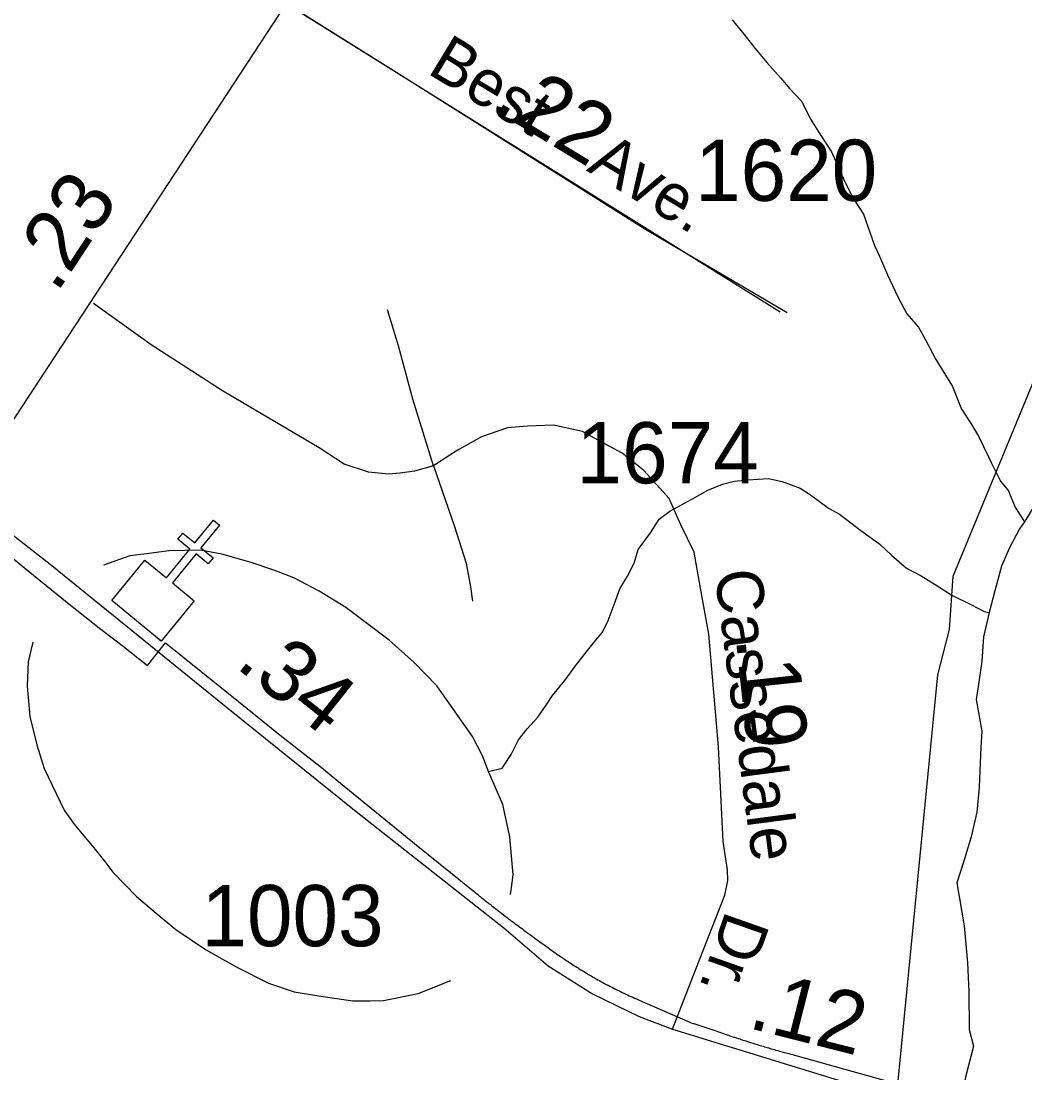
# Model space of a CAD drawing. Extents: x 2206922 to 2357709, y 510027 to 673830.
# Drawn here: x 2314794 to 2316844, y 604374 to 606522 of the extents above; entities that cross this region are included whole.
import ezdxf

# ---------------------------------------------------------------- set-up
doc = ezdxf.new("R2010")
doc.units = 0
for name, color, linetype in [('Exist Boundary Political City Limit New', 7, 'Continuous'), ('Exist Cultural Church CELL', 7, 'Continuous'), ('Exist Hydrographic Creek Single Shore', 7, 'Continuous'), ('Exist Hydrographic Misc Water Feature', 7, 'Continuous'), ('Exist Road Non-System Type 51', 7, 'Continuous'), ('Exist Road Secondary Mileage Hundredths English Label', 7, 'Continuous'), ('Exist Road Secondary Type 51 Attributed', 7, 'Continuous'), ('Exist Road Secondary Type 51 Label', 7, 'Continuous'), ('Exist Road Secondary Type 51 Number Label', 7, 'Continuous'), ('Map Preparation Boundary City Limit Buffer Line', 7, 'Continuous')]:
    doc.layers.add(name, color=color, linetype=linetype)

msp = doc.modelspace()

# ---------------------------------------------------------------- linework, layer by layer
at = {"layer": 'Exist Boundary Political City Limit New'}
for points in [[(2314726.2, 605465.4), (2314819.8, 605390.1), (2314892.2, 605331.8), (2314957.2, 605280.1), (2315000, 605247.2), (2315052.2, 605205.7), (2315089.2, 605252), (2315238.2, 605131.9), (2315323.2, 605063.5), (2315404, 605000), (2315446.8, 604965.1), (2315597.8, 604842.2), (2315625.2, 604820), (2315716.5, 604746), (2315719.8, 604743.5), (2315722.8, 604741), (2315726, 604738.5), (2315728.2, 604736.6), (2315729.5, 604735.6), (2315731.5, 604734.1)], [(2315731.5, 604734.1), (2315733.8, 604732.2), (2315736, 604730.4), (2315738.5, 604728.5), (2315741.5, 604726), (2315744.8, 604723.5), (2315747.8, 604721.1), (2315750.2, 604719.2), (2315752.5, 604717.3), (2315755.8, 604714.8), (2315758, 604713), (2315760.5, 604711.2), (2315763.5, 604708.7), (2315766.8, 604706.2), (2315769.8, 604703.8), (2315773, 604701.3), (2315776.2, 604698.9), (2315779.2, 604696.5), (2315782.5, 604694), (2315785.8, 604691.6), (2315788.2, 604689.8), (2315790.5, 604687.9), (2315793, 604686.2), (2315795.2, 604684.3), (2315798.5, 604681.9), (2315801, 604680.1), (2315803.2, 604678.3), (2315806.5, 604675.9), (2315809.8, 604673.5), (2315812, 604671.8), (2315814.5, 604670), (2315817.8, 604667.6), (2315821, 604665.2), (2315823.2, 604663.4), (2315825.8, 604661.6), (2315829.2, 604659.1), (2315832.2, 604656.9), (2315834.8, 604655.1), (2315837, 604653.3), (2315840.2, 604651), (2315843.5, 604648.7), (2315846.8, 604646.3), (2315850, 604644), (2315853.2, 604641.6), (2315856.5, 604639.2), (2315859.8, 604637), (2315863, 604634.6), (2315866.2, 604632.3), (2315868.8, 604630.6), (2315871.8, 604628.4), (2315874.2, 604626.6), (2315876.2, 604625.2), (2315877.5, 604624.2), (2315880.8, 604621.9), (2315884, 604619.6), (2315887.2, 604617.2), (2315890.5, 604615), (2315893, 604613.2), (2315895.5, 604611.6), (2315898.8, 604609.3), (2315901.2, 604607.6), (2315903.8, 604605.9), (2315906.2, 604604.2), (2315908.8, 604602.6), (2315911.2, 604600.9), (2315913.8, 604599.3), (2315917.5, 604596.9), (2315920.2, 604595), (2315923, 604593.3), (2315925.5, 604591.8), (2315928.8, 604589.6), (2315931.5, 604588), (2315934, 604586.4), (2315937.2, 604584.3), (2315938.2, 604583.8), (2315940, 604582.8), (2315942.5, 604581.2), (2315945.8, 604579.1), (2315948.5, 604577.6), (2315951, 604576.1), (2315954.5, 604574), (2315958, 604572), (2315961.2, 604570), (2315964.8, 604568), (2315968.2, 604566.1), (2315971.8, 604564.1), (2315975.2, 604562.2), (2315978, 604560.7), (2315980.5, 604559.2), (2315984, 604557.3), (2315986.8, 604555.9), (2315989.2, 604554.5), (2315993.2, 604552.7), (2315996.5, 604550.8), (2315999.2, 604549.4), (2316001.8, 604548.1), (2316005.2, 604546.2), (2316008.2, 604544.9), (2316010.8, 604543.6), (2316014.2, 604541.8)], [(2316014.2, 604541.8), (2316018, 604540), (2316021.5, 604538.2), (2316025, 604536.5), (2316028.8, 604534.8), (2316032.2, 604533.1), (2316036, 604531.4), (2316039.5, 604529.8), (2316043.2, 604528.1), (2316046.8, 604526.4), (2316050.5, 604524.8), (2316053.2, 604523.6), (2316056, 604522.4), (2316059.8, 604520.8), (2316064, 604518.9), (2316066.8, 604517.8), (2316159.5, 604477.3), (2316160.8, 604476.5), (2316163.5, 604475.4), (2316167, 604474.7), (2316167.8, 604474.5), (2316208.5, 604461.2), (2316211.2, 604460.2), (2316215, 604458.9), (2316218, 604457.9), (2316220.8, 604456.9), (2316224.5, 604455.5), (2316228.5, 604454.2), (2316232, 604452.9), (2316235.8, 604451.6), (2316238.8, 604450.6), (2316241.5, 604449.7), (2316245.2, 604448.4), (2316248.2, 604447.4), (2316251.2, 604446.4), (2316254.8, 604445.2), (2316258.5, 604443.9), (2316261.5, 604443), (2316264.2, 604442.1), (2316268, 604440.8), (2316271, 604439.9), (2316274, 604439), (2316276.8, 604438.1), (2316279.5, 604437.2), (2316283.2, 604435.9), (2316286.2, 604435.1), (2316289, 604434.2), (2316292, 604433.2), (2316294.8, 604432.4), (2316297.8, 604431.5), (2316300.5, 604430.6), (2316303.5, 604429.8), (2316306.2, 604428.9), (2316309.2, 604428), (2316312, 604427.2), (2316315, 604426.3), (2316317.8, 604425.4), (2316320.8, 604424.6), (2316323.8, 604423.8), (2316326.5, 604422.9), (2316329.2, 604422.1), (2316332.2, 604421.3), (2316335, 604420.5), (2316339, 604419.4), (2316342.8, 604418.3), (2316345.8, 604417.5), (2316348.5, 604416.8), (2316352.5, 604415.7), (2316356.2, 604414.6), (2316359.2, 604413.8), (2316362, 604413.1), (2316366, 604412), (2316369.8, 604411), (2316372.8, 604410.2), (2316376.2, 604409.3), (2316633.8, 604336.8)]]:
    msp.add_lwpolyline(points, dxfattribs=at)
at = {"layer": 'Exist Cultural Church CELL'}
msp.add_lwpolyline([(2315046.9, 605420.5), (2315091, 605384.6), (2315139.2, 605443.5), (2315114.4, 605463.8), (2315124.5, 605476.1), (2315149.3, 605455.9), (2315187.4, 605502.4), (2315199.8, 605492.3), (2315161.7, 605445.7), (2315186.5, 605425.5), (2315176.4, 605413.1), (2315151.6, 605433.4), (2315103.4, 605374.4), (2315148, 605337.8), (2315080.6, 605255.4), (2314979.5, 605338.1)], close=True, dxfattribs=at)
at = {"layer": 'Exist Hydrographic Creek Single Shore'}
msp.add_lwpolyline([(2316112.3, 602456.9), (2316218.3, 602658.1), (2316316.3, 602868.8), (2316445.3, 603235), (2316500.2, 603588.3), (2316583.3, 604336.6), (2316666.1, 605186.6), (2316690.1, 605279.5), (2316697.3, 605388), (2316981.3, 606075.5)], dxfattribs=at)
at = {"layer": 'Exist Hydrographic Misc Water Feature'}
for points in [[(2316246, 606523.8), (2316270.4, 606494.2), (2316292.7, 606466.5), (2316317.1, 606436.9), (2316345.2, 606405), (2316363.9, 606383.2), (2316388.1, 606357.7), (2316406.3, 606321.6), (2316428.7, 606285.8), (2316449, 606254.4), (2316475.6, 606194.4), (2316493.9, 606158.8), (2316514.2, 606127), (2316537, 606063.1), (2316547, 606041.3), (2316563.2, 606003.6), (2316573.7, 605981.8), (2316586, 605956), (2316602.4, 605923.9), (2316626.6, 605896.4), (2316641.1, 605870.6), (2316661.6, 605830.6), (2316695.7, 605775.2), (2316714.5, 605729.4), (2316732.8, 605701.5), (2316749, 605673.9), (2316769.7, 605631.9), (2316775.2, 605620.1), (2316794.1, 605582.4), (2316810.3, 605562.5), (2316816.2, 605546.6), (2316824.2, 605528.7), (2316832.6, 605515), (2316842.7, 605498.8)], [(2316962.8, 605853.8), (2316955.1, 605842), (2316949.5, 605803.9), (2316933.9, 605743.8), (2316916.9, 605677.4), (2316900.9, 605637.3), (2316891.5, 605603.4), (2316878.2, 605561.2), (2316858.5, 605524.9), (2316846.6, 605504.7), (2316842.7, 605498.8)], [(2315748.9, 604989.5), (2315776.8, 604995.8), (2315794.7, 605024), (2315810.2, 605054.1), (2315827.9, 605076.1), (2315849.4, 605100.4), (2315867.5, 605126.5), (2315879.3, 605144.6), (2315904.8, 605174.9), (2315926.3, 605205.3), (2315948, 605233.2), (2315964.2, 605253.5), (2315981.5, 605273.6), (2315993.2, 605297.8), (2316005.5, 605330.1), (2316016.5, 605362), (2316032.5, 605388), (2316046.3, 605414.3), (2316054.3, 605442.3), (2316079.5, 605476.6), (2316096.9, 605504.8), (2316118.6, 605521), (2316165, 605545.7), (2316196.4, 605563.7), (2316226.1, 605576.2), (2316250.1, 605582.4), (2316278.2, 605584.6), (2316320.2, 605587.2), (2316348.1, 605581.4), (2316384.6, 605567.8), (2316406.3, 605554), (2316442.6, 605526.6), (2316465, 605514.8), (2316509.1, 605481.3), (2316547.4, 605453.6), (2316572, 605430.1), (2316602.2, 605404.4), (2316632.3, 605388.6), (2316660.4, 605371), (2316694.4, 605349.2), (2316734.6, 605329.7), (2316760.9, 605316.1), (2316770.7, 605314.2)], [(2316842.7, 605498.8), (2316833, 605484.9), (2316811.5, 605444.7), (2316795.7, 605408.5), (2316782.2, 605358.3), (2316770.7, 605314.2)], [(2315748.9, 604989.5), (2315736.4, 605021.3), (2315716.1, 605060.9), (2315671.4, 605124.4), (2315642.9, 605164), (2315596.8, 605211.5), (2315546.1, 605257.2), (2315457.4, 605324.1), (2315403, 605357.4), (2315350.9, 605384.7), (2315310.7, 605400.5), (2315264.4, 605416), (2315204.3, 605433.1), (2315160.6, 605441), (2315096.3, 605440.1), (2315050.5, 605433.6), (2315016.3, 605429.5), (2314962.6, 605410.7)], [(2316770.7, 605314.2), (2316759.4, 605264), (2316755.7, 605214.2), (2316748.4, 605162.2), (2316744.5, 605136.1), (2316755.5, 605071.9), (2316753.7, 605038.2), (2316752.1, 605005.9), (2316750.6, 604956.3), (2316745.3, 604906), (2316734, 604855.8), (2316718.4, 604803.8), (2316704.7, 604761.6), (2316719.9, 604673.8), (2316726.4, 604598.2), (2316729.5, 604540.1), (2316730.1, 604462.2), (2316738.5, 604428.5), (2316722.9, 604367.9), (2316715.6, 604336.2)], [(2314818.2, 605253.2), (2314809.2, 605213.3), (2314807.1, 605163.2), (2314812.1, 605101.3), (2314826.8, 605043.5), (2314841.4, 604995.5), (2314882.4, 604910.3), (2314902.3, 604882.5), (2314943.1, 604833), (2314967.3, 604803), (2314981.4, 604783.4), (2315030.2, 604733.9), (2315070.4, 604700.2), (2315110.4, 604666.7), (2315171.1, 604625.5), (2315205.3, 604605.8), (2315237.5, 604588.3), (2315299.5, 604556.7), (2315352, 604539.5), (2315406.1, 604530.1), (2315471.9, 604520.6), (2315506.2, 604521.1), (2315534.2, 604521.4), (2315605.4, 604536.1), (2315671.6, 604562.7)], [(2315793.4, 604737.8), (2315795.3, 604752.1), (2315799.2, 604777.9), (2315792.2, 604856), (2315777.6, 604921.9), (2315748.9, 604989.5)]]:
    msp.add_lwpolyline(points, dxfattribs=at)
at = {"layer": 'Exist Road Non-System Type 51'}
for points in [[(2316358.1, 605925.8), (2316067.5, 606096.4), (2315839.5, 606240.9), (2315548.9, 606423.8), (2315335.4, 606557.5)], [(2315636.6, 605613.3), (2315597.9, 605602.2), (2315568.5, 605598.6), (2315544.5, 605596.7), (2315504, 605600.4), (2315454.3, 605617), (2315402.7, 605650.1), (2315205.7, 605766.2), (2315060.3, 605860.2), (2314942.4, 605944.9)], [(2315636.6, 605613.3), (2315594.2, 605749.6), (2315564.8, 605858.3), (2315542.7, 605932)], [(2316141.1, 605492.6), (2316117.2, 605547), (2316065.6, 605604.1), (2316021.4, 605639.1), (2315977.2, 605663), (2315940.4, 605683.3), (2315881.5, 605696.2), (2315828.1, 605694.4), (2315787.6, 605690.7), (2315734.2, 605672.3), (2315688.2, 605646.5), (2315669.7, 605635.4), (2315636.6, 605613.3)], [(2315636.6, 605613.3), (2315678.9, 605491.7), (2315702.9, 605414.3), (2315712.1, 605366.4), (2315715.8, 605336.9)]]:
    msp.add_lwpolyline(points, dxfattribs=at)
at = {"layer": 'Exist Road Secondary Type 51 Attributed'}
for points in [[(2315335.4, 606557.5), (2314675.4, 605551.6)], [(2315335.4, 606557.5), (2316343.8, 605927.6)], [(2314675.4, 605551.6), (2314854, 605412.5), (2315213.1, 605121.4), (2315478.2, 604907.6), (2315780.2, 604669.9), (2315870.4, 604592.6), (2315960.7, 604535.4), (2316056.1, 604488.7), (2316124.3, 604463.3)], [(2316124.3, 604463.3), (2316161.3, 604557.8), (2316231.3, 604736.5), (2316237.1, 604766.5), (2316236.8, 604788.5), (2316228, 604846.4), (2316218.4, 605039.4), (2316198.2, 605269.7), (2316181.6, 605363.6), (2316168.7, 605437.3), (2316141.1, 605492.6)], [(2316124.3, 604463.3), (2316481.2, 604353.3), (2316703.8, 604291.7), (2316831.6, 604256.4), (2316980.2, 604212.6), (2317151.6, 604138.2), (2317349.7, 604027.7), (2317559.2, 603913.3), (2317719.2, 603823.8), (2317844.9, 603757.1), (2317919.2, 603711.3), (2317974.4, 603675.1), (2318010.6, 603646.5), (2318050.6, 603612.2), (2318092.5, 603572.2), (2318132.5, 603530.3), (2318166.8, 603482.6), (2318199.2, 603433.1), (2318241.1, 603369.2), (2318271.6, 603310.1), (2318290.6, 603260.6)]]:
    msp.add_lwpolyline(points, dxfattribs=at)
at = {"layer": 'Map Preparation Boundary City Limit Buffer Line'}
for points in [[(2314726.2, 605465.4), (2314819.8, 605390.1), (2314892.2, 605331.8), (2314957.2, 605280.1), (2315000, 605247.2), (2315052.2, 605205.7), (2315089.2, 605252), (2315238.2, 605131.9), (2315323.2, 605063.5), (2315404, 605000), (2315446.8, 604965.1), (2315597.8, 604842.2), (2315625.2, 604820), (2315716.5, 604746), (2315719.8, 604743.5), (2315722.8, 604741), (2315726, 604738.5), (2315728.2, 604736.6), (2315729.5, 604735.6), (2315731.5, 604734.1)], [(2315731.5, 604734.1), (2315733.8, 604732.2), (2315736, 604730.4), (2315738.5, 604728.5), (2315741.5, 604726), (2315744.8, 604723.5), (2315747.8, 604721.1), (2315750.2, 604719.2), (2315752.5, 604717.3), (2315755.8, 604714.8), (2315758, 604713), (2315760.5, 604711.2), (2315763.5, 604708.7), (2315766.8, 604706.2), (2315769.8, 604703.8), (2315773, 604701.3), (2315776.2, 604698.9), (2315779.2, 604696.5), (2315782.5, 604694), (2315785.8, 604691.6), (2315788.2, 604689.8), (2315790.5, 604687.9), (2315793, 604686.2), (2315795.2, 604684.3), (2315798.5, 604681.9), (2315801, 604680.1), (2315803.2, 604678.3), (2315806.5, 604675.9), (2315809.8, 604673.5), (2315812, 604671.8), (2315814.5, 604670), (2315817.8, 604667.6), (2315821, 604665.2), (2315823.2, 604663.4), (2315825.8, 604661.6), (2315829.2, 604659.1), (2315832.2, 604656.9), (2315834.8, 604655.1), (2315837, 604653.3), (2315840.2, 604651), (2315843.5, 604648.7), (2315846.8, 604646.3), (2315850, 604644), (2315853.2, 604641.6), (2315856.5, 604639.2), (2315859.8, 604637), (2315863, 604634.6), (2315866.2, 604632.3), (2315868.8, 604630.6), (2315871.8, 604628.4), (2315874.2, 604626.6), (2315876.2, 604625.2), (2315877.5, 604624.2), (2315880.8, 604621.9), (2315884, 604619.6), (2315887.2, 604617.2), (2315890.5, 604615), (2315893, 604613.2), (2315895.5, 604611.6), (2315898.8, 604609.3), (2315901.2, 604607.6), (2315903.8, 604605.9), (2315906.2, 604604.2), (2315908.8, 604602.6), (2315911.2, 604600.9), (2315913.8, 604599.3), (2315917.5, 604596.9), (2315920.2, 604595), (2315923, 604593.3), (2315925.5, 604591.8), (2315928.8, 604589.6), (2315931.5, 604588), (2315934, 604586.4), (2315937.2, 604584.3), (2315938.2, 604583.8), (2315940, 604582.8), (2315942.5, 604581.2), (2315945.8, 604579.1), (2315948.5, 604577.6), (2315951, 604576.1), (2315954.5, 604574), (2315958, 604572), (2315961.2, 604570), (2315964.8, 604568), (2315968.2, 604566.1), (2315971.8, 604564.1), (2315975.2, 604562.2), (2315978, 604560.7), (2315980.5, 604559.2), (2315984, 604557.3), (2315986.8, 604555.9), (2315989.2, 604554.5), (2315993.2, 604552.7), (2315996.5, 604550.8), (2315999.2, 604549.4), (2316001.8, 604548.1), (2316005.2, 604546.2), (2316008.2, 604544.9), (2316010.8, 604543.6), (2316014.2, 604541.8)], [(2316014.2, 604541.8), (2316018, 604540), (2316021.5, 604538.2), (2316025, 604536.5), (2316028.8, 604534.8), (2316032.2, 604533.1), (2316036, 604531.4), (2316039.5, 604529.8), (2316043.2, 604528.1), (2316046.8, 604526.4), (2316050.5, 604524.8), (2316053.2, 604523.6), (2316056, 604522.4), (2316059.8, 604520.8), (2316064, 604518.9), (2316066.8, 604517.8), (2316159.5, 604477.3), (2316160.8, 604476.5), (2316163.5, 604475.4), (2316167, 604474.7), (2316167.8, 604474.5), (2316208.5, 604461.2), (2316211.2, 604460.2), (2316215, 604458.9), (2316218, 604457.9), (2316220.8, 604456.9), (2316224.5, 604455.5), (2316228.5, 604454.2), (2316232, 604452.9), (2316235.8, 604451.6), (2316238.8, 604450.6), (2316241.5, 604449.7), (2316245.2, 604448.4), (2316248.2, 604447.4), (2316251.2, 604446.4), (2316254.8, 604445.2), (2316258.5, 604443.9), (2316261.5, 604443), (2316264.2, 604442.1), (2316268, 604440.8), (2316271, 604439.9), (2316274, 604439), (2316276.8, 604438.1), (2316279.5, 604437.2), (2316283.2, 604435.9), (2316286.2, 604435.1), (2316289, 604434.2), (2316292, 604433.2), (2316294.8, 604432.4), (2316297.8, 604431.5), (2316300.5, 604430.6), (2316303.5, 604429.8), (2316306.2, 604428.9), (2316309.2, 604428), (2316312, 604427.2), (2316315, 604426.3), (2316317.8, 604425.4), (2316320.8, 604424.6), (2316323.8, 604423.8), (2316326.5, 604422.9), (2316329.2, 604422.1), (2316332.2, 604421.3), (2316335, 604420.5), (2316339, 604419.4), (2316342.8, 604418.3), (2316345.8, 604417.5), (2316348.5, 604416.8), (2316352.5, 604415.7), (2316356.2, 604414.6), (2316359.2, 604413.8), (2316362, 604413.1), (2316366, 604412), (2316369.8, 604411), (2316372.8, 604410.2), (2316376.2, 604409.3), (2316633.8, 604336.8)]]:
    msp.add_lwpolyline(points, dxfattribs=at)

# ---------------------------------------------------------------- texts
at = {"layer": 'Exist Road Secondary Mileage Hundredths English Label'}
for s, rotation, p in [('.22', 328.751, (2315755.6, 606342.2)), ('.23', 56.4559, (2314866.9, 605964.2)), ('.34', 321.5014, (2315229.7, 605203.7)), ('.19', 276.1193, (2316253.3, 605261.4)), ('.12', 345.7579, (2316275.8, 604466.1))]:
    msp.add_text(s, height=125, rotation=rotation, dxfattribs=at).set_placement(p)
at = {"layer": 'Exist Road Secondary Type 51 Label'}
for s, rotation, p in [('Best', 328.751, (2315621.1, 606416.3)), ('Ave.', 328.751, (2315947.2, 606216.8)), ('Cassedale', 277.4638, (2316209.9, 605396.7)), ('Dr.', 250.6196, (2316234.1, 604707.6))]:
    msp.add_text(s, height=95, rotation=rotation, dxfattribs=at).set_placement(p)
at = {"layer": 'Exist Road Secondary Type 51 Number Label'}
for s, p in [('1620', (2316170.4, 606154.4)), ('1674', (2315928.5, 605577.6)), ('1003', (2315162.6, 604632.4))]:
    msp.add_text(s, height=125, dxfattribs=at).set_placement(p)

doc.saveas('drawing.dxf')
